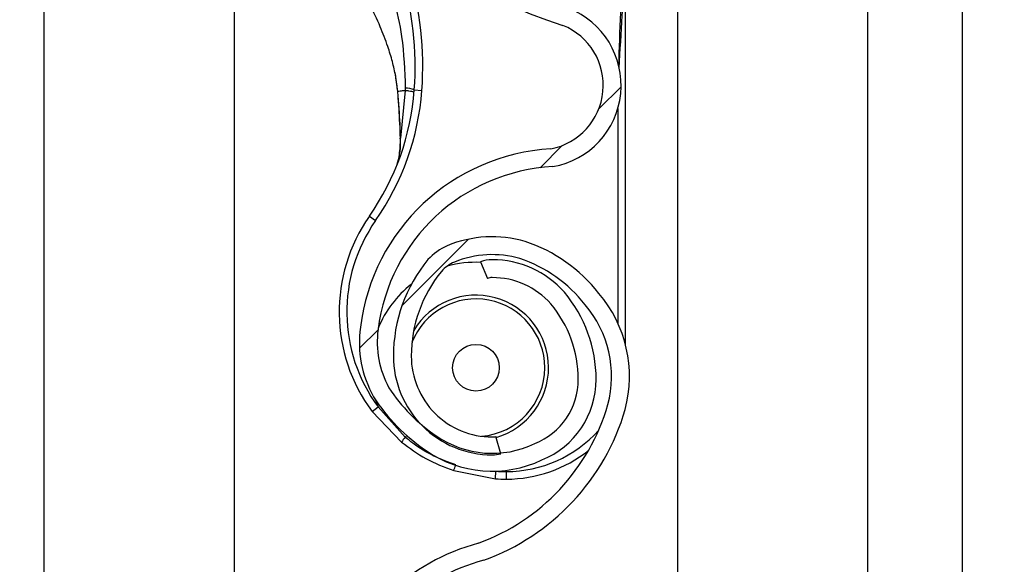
# Model space of a CAD drawing. Header units: inches. Extents: x 170 to 284, y 215 to 248.
# Tile 414 of 656: x 210.7657 to 210.8988, y 221.6855 to 221.7591. Entities that reach past the tile are written whole.
import ezdxf

# ---------------------------------------------------------------- set-up
doc = ezdxf.new("R2010")
doc.units = ezdxf.units.IN
doc.header["$LTSCALE"] = 0.25
doc.header["$MEASUREMENT"] = 0
doc.layers.add('ANNOTATIONS', color=1, linetype='Continuous')
doc.layers.add('RH FRONT OF HOOD', color=7, linetype='Continuous')
doc.styles.add('ARIAL', font='arial.ttf', dxfattribs={"height": 0.09375})
doc.dimstyles.new('STANDARD$0', dxfattribs={"dimtxt": 0.09375, "dimasz": 0.09375, "dimexe": 0.03125, "dimexo": 0.046875, "dimgap": 0.09, "dimtad": 0, "dimtih": 1, "dimtoh": 1, "dimdec": 4, "dimzin": 0, "dimdsep": 46, "dimtxsty": 'ARIAL', "dimcen": 0.09, "dimadec": 0, "dimazin": 0, "dimtfac": 1, "dimtdec": 4, "dimtofl": 0, "dimtmove": 0, "dimatfit": 1, "dimfxl": 1, "dimtolj": 1, "dimtzin": 0, "dimarcsym": 0})
pattern_1 = [(45, (200.7563139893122, 218.4993357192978), (-0.03026527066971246, 0.03026527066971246), [])]

# ---------------------------------------------------------------- blocks, each defined once
blk = doc.blocks.new('*D132')
at = {"layer": 'ANNOTATIONS', "color": 0, "lineweight": -2, "transparency": 16777216}
for p, q in [((210.8125819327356, 224.1544254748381), (212.2530253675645, 224.1544254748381)), ((212.2217753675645, 224.0606754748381), (212.2217753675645, 222.3404997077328)), ((212.2217753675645, 220.1854637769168), (212.2217753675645, 221.9056395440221)), ((211.491250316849, 220.0917137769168), (212.2530253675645, 220.0917137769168))]:
    blk.add_line(p, q, dxfattribs=at)
at = {"layer": 'ANNOTATIONS', "color": 0, "transparency": 16777216}
for points in [[(212.2061503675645, 224.0606754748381), (212.2374003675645, 224.0606754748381), (212.2217753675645, 224.1544254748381)], [(212.2061503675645, 220.1854637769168), (212.2374003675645, 220.1854637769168), (212.2217753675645, 220.0917137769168)]]:
    blk.add_solid(points, dxfattribs=at)
at = {"layer": 'defpoints', "color": 0, "transparency": 16777216}
for p in [(210.7657069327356, 224.1544254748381), (211.444375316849, 220.0917137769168), (212.2217753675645, 220.0917137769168)]:
    blk.add_point(p, dxfattribs=at)
at = {"layer": 'ANNOTATIONS', "color": 0, "transparency": 16777216, "insert": (212.2217753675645, 222.1230696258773), "char_height": 0.09375, "attachment_point": 5, "style": 'ARIAL'}
blk.add_mtext('\\A1;OPENING\\PHEIGHT', dxfattribs=at)

msp = doc.modelspace()

# ---------------------------------------------------------------- hatches: boundary and pattern name
at = {"layer": 'RH FRONT OF HOOD'}
h = msp.add_hatch(dxfattribs=at)
h.set_pattern_fill('ANSI31', color=256, scale=0.34241245, angle=2.8e-322, style=0)
h.set_pattern_definition(pattern_1)
edge = h.paths.add_edge_path(flags=0)
edge.add_arc((210.829581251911, 221.7225593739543), 0.001712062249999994, 450.0000000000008, 472.2104203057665)
edge.add_line((210.8289340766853, 221.7241444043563), (210.8280215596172, 221.726379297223))
edge.add_arc((210.829581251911, 221.7225593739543), 0.004126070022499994, 450, 472.2104203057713, ccw=False)
edge.add_arc((210.829581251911, 221.7136566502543), 0.01302879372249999, 401.47616737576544, 450, ccw=False)
edge.add_arc((210.825335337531, 221.7105064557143), 0.01830194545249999, 359.99999999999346, 400.0613730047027, ccw=False)
edge.add_arc((210.831875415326, 221.7105064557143), 0.01176186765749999, 292.1408576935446, 359.99999999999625, ccw=False)
edge.add_arc((210.829581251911, 221.7137593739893), 0.01566536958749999, 235.2570680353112, 295.4307998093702, ccw=False)
edge.add_arc((210.834820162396, 221.7218745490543), 0.02532140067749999, 212.8542481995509, 235.9809333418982, ccw=False)
edge.add_arc((210.826670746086, 221.7155056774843), 0.01504902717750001, 172.1557183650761, 209.3146496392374, ccw=False)
edge.add_arc((210.839100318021, 221.7141702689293), 0.02754708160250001, 453.3085031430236, 532.9325737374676, ccw=False)
edge.add_arc((210.835847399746, 221.7502605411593), 0.008748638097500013, 280.9586189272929, 427.9414322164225)
edge.add_arc((210.8557071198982, 221.8126138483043), 0.05672062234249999, 179.5706357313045, 253.00989973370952, ccw=False)
edge.add_arc((211.014038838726, 221.8138122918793), 0.2150521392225, 163.4260275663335, 180.2060536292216, ccw=False)
edge.add_arc((210.835265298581, 221.8659617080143), 0.02884824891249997, 465.1588434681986, 521.4137567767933, ccw=False)
edge.add_arc((210.817939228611, 221.9205080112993), 0.0284373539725, 290.1205938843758, 343.7190675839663)
edge.add_arc((210.830779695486, 221.9163305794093), 0.01494630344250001, 345.2914408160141, 400.547192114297)
edge.add_arc((210.827355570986, 221.9145157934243), 0.0187470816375, 397.9578745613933, 431.4396159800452)
edge.add_arc((210.829581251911, 221.9193438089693), 0.0134739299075, 433.8775574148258, 472.2736457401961)
edge.add_arc((210.827013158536, 221.9263632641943), 0.006011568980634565, 474.98253258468, 495.7175736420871)
edge.add_arc((210.836806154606, 221.9191041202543), 0.01816498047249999, 500.8992600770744, 539.9999999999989)
edge.add_arc((210.829581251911, 221.9191041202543), 0.01094007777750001, 539.9999999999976, 629.9999999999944)
edge.add_arc((210.829581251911, 221.9100301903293), 0.001866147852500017, 269.9999999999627, 285.6422464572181)
edge.add_line((210.8300844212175, 221.9082331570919), (210.8307353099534, 221.9059085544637))
edge.add_arc((210.829581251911, 221.9100301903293), 0.004280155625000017, 269.9999999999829, 285.642246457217, ccw=False)
edge.add_arc((210.829581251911, 221.9191041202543), 0.01335408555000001, 179.9999999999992, 269.999999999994, ccw=False)
edge.add_arc((210.836806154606, 221.9191041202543), 0.020578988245, 500.6113583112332, 540, ccw=False)
edge.add_arc((210.827013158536, 221.9263632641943), 0.008425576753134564, 474.5776671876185, 496.4997109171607, ccw=False)
edge.add_arc((210.829581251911, 221.9193438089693), 0.01588793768, 433.69030225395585, 472.47058069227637, ccw=False)
edge.add_arc((210.827355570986, 221.9145157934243), 0.02116108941, 398.10453077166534, 431.57717173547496, ccw=False)
edge.add_arc((210.830779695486, 221.9163305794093), 0.01736031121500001, 345.18024813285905, 400.36585332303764, ccw=False)
edge.add_arc((210.817939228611, 221.9205080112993), 0.030851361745, 289.91815728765, 343.7795375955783, ccw=False)
edge.add_arc((210.835265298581, 221.8659617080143), 0.02643424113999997, 464.941709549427, 521.3236131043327)
edge.add_arc((211.014038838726, 221.8138122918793), 0.21263813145, 523.4376684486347, 540.2096895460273)
edge.add_arc((210.8557071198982, 221.8126138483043), 0.05430661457, 539.5566266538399, 613.1145348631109)
edge.add_arc((210.835847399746, 221.7502605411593), 0.01116264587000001, 280.0610388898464, 428.52908719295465, ccw=False)
edge.add_arc((210.839100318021, 221.7141702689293), 0.02513307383, 452.9714001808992, 532.970657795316)
edge.add_arc((210.826670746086, 221.7155056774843), 0.01263501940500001, 532.0830472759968, 568.9826967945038)
edge.add_arc((210.834820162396, 221.7218745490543), 0.022907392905, 213.0443063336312, 236.0197152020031)
edge.add_arc((210.829581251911, 221.7137593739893), 0.01325136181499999, 235.1922404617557, 295.7352497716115)
edge.add_arc((210.831875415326, 221.7105064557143), 0.009347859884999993, 291.7225241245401, 359.9999999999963)
edge.add_arc((210.825335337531, 221.7105064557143), 0.01588793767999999, 359.9999999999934, 399.9521788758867)
edge.add_arc((210.829581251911, 221.7136566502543), 0.01061478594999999, 401.6345013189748, 450.0000000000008)
h = msp.add_hatch(dxfattribs=at)
h.set_pattern_fill('ANSI31', color=256, scale=0.34241245, angle=2.8e-322, style=0)
h.set_pattern_definition(pattern_1)
edge = h.paths.add_edge_path(flags=0)
edge.add_arc((210.829581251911, 221.5171119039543), 0.001712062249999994, 450.0000000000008, 472.2104203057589)
edge.add_line((210.8289340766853, 221.5186969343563), (210.8280215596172, 221.520931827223))
edge.add_arc((210.829581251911, 221.5171119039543), 0.004126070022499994, 450, 472.2104203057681, ccw=False)
edge.add_arc((210.829581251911, 221.5082091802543), 0.01302879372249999, 401.47616737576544, 450, ccw=False)
edge.add_arc((210.825335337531, 221.5050589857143), 0.01830194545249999, 359.99999999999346, 400.0613730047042, ccw=False)
edge.add_arc((210.831875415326, 221.5050589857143), 0.01176186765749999, 292.14085769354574, 359.99999999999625, ccw=False)
edge.add_arc((210.829581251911, 221.5083119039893), 0.01566536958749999, 235.2570680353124, 295.43079980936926, ccw=False)
edge.add_arc((210.834820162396, 221.5164270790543), 0.02532140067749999, 212.8542481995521, 235.9809333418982, ccw=False)
edge.add_arc((210.826670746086, 221.5100582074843), 0.01504902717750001, 172.1557183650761, 209.3146496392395, ccw=False)
edge.add_arc((210.839100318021, 221.5087227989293), 0.02754708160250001, 453.30850314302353, 532.9325737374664, ccw=False)
edge.add_arc((210.835847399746, 221.5448130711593), 0.008748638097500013, 280.9586189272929, 427.9414322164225)
edge.add_arc((210.8557071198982, 221.6071663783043), 0.05672062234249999, 179.5706357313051, 253.00989973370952, ccw=False)
edge.add_arc((211.014038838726, 221.6083648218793), 0.2150521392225, 163.4260275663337, 180.2060536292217, ccw=False)
edge.add_arc((210.835265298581, 221.6605142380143), 0.02884824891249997, 465.1588434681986, 521.4137567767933, ccw=False)
edge.add_arc((210.817939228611, 221.7150605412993), 0.0284373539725, 290.1205938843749, 343.7190675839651)
edge.add_arc((210.830779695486, 221.7108831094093), 0.01494630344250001, 345.2914408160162, 400.5471921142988)
edge.add_arc((210.827355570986, 221.7090683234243), 0.0187470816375, 397.9578745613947, 431.4396159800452)
edge.add_arc((210.829581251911, 221.7138963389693), 0.0134739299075, 433.8775574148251, 472.273645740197)
edge.add_arc((210.827013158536, 221.7209157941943), 0.006011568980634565, 474.9825325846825, 495.7175736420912)
edge.add_arc((210.836806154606, 221.7136566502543), 0.01816498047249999, 500.8992600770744, 539.9999999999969)
edge.add_arc((210.829581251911, 221.7136566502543), 0.01094007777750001, 539.9999999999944, 629.9999999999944)
edge.add_arc((210.829581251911, 221.7045827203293), 0.001866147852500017, 269.9999999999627, 285.6422464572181)
edge.add_line((210.8300844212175, 221.7027856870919), (210.8307353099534, 221.7004610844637))
edge.add_arc((210.829581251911, 221.7045827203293), 0.004280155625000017, 269.9999999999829, 285.64224645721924, ccw=False)
edge.add_arc((210.829581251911, 221.7136566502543), 0.01335408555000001, 179.9999999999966, 269.999999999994, ccw=False)
edge.add_arc((210.836806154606, 221.7136566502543), 0.020578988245, 500.6113583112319, 539.9999999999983, ccw=False)
edge.add_arc((210.827013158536, 221.7209157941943), 0.008425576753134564, 474.5776671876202, 496.4997109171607, ccw=False)
edge.add_arc((210.829581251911, 221.7138963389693), 0.01588793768, 433.69030225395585, 472.4705806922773, ccw=False)
edge.add_arc((210.827355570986, 221.7090683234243), 0.02116108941, 398.1045307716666, 431.57717173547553, ccw=False)
edge.add_arc((210.830779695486, 221.7108831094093), 0.01736031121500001, 345.18024813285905, 400.3658533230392, ccw=False)
edge.add_arc((210.817939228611, 221.7150605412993), 0.030851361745, 289.91815728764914, 343.77953759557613, ccw=False)
edge.add_arc((210.835265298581, 221.6605142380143), 0.02643424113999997, 464.941709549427, 521.3236131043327)
edge.add_arc((211.014038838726, 221.6083648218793), 0.21263813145, 523.4376684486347, 540.2096895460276)
edge.add_arc((210.8557071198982, 221.6071663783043), 0.05430661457, 539.5566266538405, 613.1145348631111)
edge.add_arc((210.835847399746, 221.5448130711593), 0.01116264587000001, 280.0610388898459, 428.5290871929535, ccw=False)
edge.add_arc((210.839100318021, 221.5087227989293), 0.02513307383, 452.9714001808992, 532.9706577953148)
edge.add_arc((210.826670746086, 221.5100582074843), 0.01263501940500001, 532.0830472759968, 568.9826967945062)
edge.add_arc((210.834820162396, 221.5164270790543), 0.022907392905, 213.0443063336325, 236.0197152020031)
edge.add_arc((210.829581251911, 221.5083119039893), 0.01325136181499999, 235.1922404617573, 295.7352497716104)
edge.add_arc((210.831875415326, 221.5050589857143), 0.009347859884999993, 291.7225241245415, 359.9999999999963)
edge.add_arc((210.825335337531, 221.5050589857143), 0.01588793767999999, 359.9999999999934, 399.9521788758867)
edge.add_arc((210.829581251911, 221.5082091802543), 0.01061478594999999, 401.6345013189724, 450.0000000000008)

# ---------------------------------------------------------------- linework, layer by layer
for p, q in [((210.8931489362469, 220.1392235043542), (210.8931489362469, 224.3919861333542)), ((210.8546275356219, 224.3444764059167), (210.8546275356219, 220.1798849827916)), ((210.8803084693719, 224.3444764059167), (210.8803084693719, 220.1392235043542)), ((210.8931489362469, 220.1392235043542), (210.8931489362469, 224.3444764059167)), ((210.7690244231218, 220.1392235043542), (210.7690244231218, 224.2497177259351)), ((210.7947053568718, 221.8072427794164), (210.7947053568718, 221.614868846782)), ((210.8475911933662, 221.7152136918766), (210.8475911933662, 221.7676358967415)), ((210.8164238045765, 221.7519866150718), (210.8167886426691, 221.7494075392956)), ((210.8168306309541, 221.7492552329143), (210.8168166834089, 221.749422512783)), ((210.8178317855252, 221.7495514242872), (210.8171816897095, 221.7431174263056)), ((210.8190535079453, 221.7496505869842), (210.8200779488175, 221.749574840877)), ((210.8465639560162, 221.7471364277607), (210.8465639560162, 221.7181106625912)), ((210.8129731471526, 221.7325624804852), (210.813815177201, 221.731974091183)), ((210.8280215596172, 221.726379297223), (210.8289340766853, 221.7241444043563)), ((210.813821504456, 221.707724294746), (210.8141625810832, 221.7067788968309)), ((210.8133370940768, 221.7061675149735), (210.8141625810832, 221.7067788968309)), ((210.8178218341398, 221.7026867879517), (210.8141625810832, 221.7067788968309)), ((210.8133370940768, 221.7061675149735), (210.8173154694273, 221.7020228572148)), ((210.8178218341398, 221.7026867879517), (210.8180455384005, 221.7029065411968)), ((210.8307353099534, 221.7004610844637), (210.8300844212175, 221.7027856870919)), ((210.8243828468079, 221.6981679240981), (210.8300214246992, 221.6970669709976)), ((210.8300214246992, 221.6970669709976), (210.8300885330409, 221.6980920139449)), ((210.8314978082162, 221.6970186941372), (210.8314978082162, 221.6980459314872))]:
    msp.add_line(p, q, dxfattribs=at)
at = {"layer": 'RH FRONT OF HOOD', "flags": 128}
msp.add_lwpolyline([(210.8171481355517, 221.7430487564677), (210.8171203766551, 221.7430563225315), (210.8171013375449, 221.7430646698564), (210.8170915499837, 221.7430735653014), (210.8170912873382, 221.7430827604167), (210.8171005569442, 221.7430919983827), (210.8171190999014, 221.7431010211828), (210.8171463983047, 221.74310957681), (210.8171816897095, 221.7431174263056)], dxfattribs=at)
at = {"layer": 'RH FRONT OF HOOD'}
msp.add_circle((210.8273888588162, 221.7120848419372), 0.00315523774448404, dxfattribs=at)
for centre, radius, start, end in [((210.8557071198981, 221.8126138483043), 0.05672062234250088, 179.5706357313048, 253.009899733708), ((210.7760269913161, 221.7528319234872), 0.04314396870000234, 355.771303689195, 16.94846748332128), ((210.7760269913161, 221.7528319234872), 0.04417120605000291, 355.7713036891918, 16.94846748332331), ((210.835847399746, 221.7502605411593), 0.01116264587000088, 280.0610388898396, 68.52908719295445), ((210.835847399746, 221.7502605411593), 0.008748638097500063, 280.9586189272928, 67.94143221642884), ((210.7849054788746, 221.7521754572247), 0.03424124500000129, 325.0551237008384, 355.771303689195), ((210.7849054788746, 221.7521754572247), 0.03526848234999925, 325.055123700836, 355.7713036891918), ((210.8168402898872, 221.7490774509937), 0.0001780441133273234, 93.10983558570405, 110.0707638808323), ((210.8167935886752, 221.749274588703), 3.319259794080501e-05, 244.2889319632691, 282.2874080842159), ((210.8177746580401, 221.7463916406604), 0.003500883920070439, 68.57435782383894, 89.04261803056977), ((210.839100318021, 221.7141702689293), 0.02754708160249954, 93.3085031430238, 172.9325737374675), ((210.839100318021, 221.7141702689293), 0.02513307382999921, 92.9714001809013, 172.9706577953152), ((210.8314978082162, 221.7196179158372), 0.02259922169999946, 145.0551237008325, 216.5248216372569), ((210.8314978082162, 221.7196179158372), 0.02157198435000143, 145.055123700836, 216.5248216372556), ((210.829581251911, 221.7138963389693), 0.01588793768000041, 73.69030225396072, 112.4705806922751), ((210.827355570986, 221.7090683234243), 0.02116108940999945, 38.10453077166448, 71.5771717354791), ((210.827013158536, 221.7209157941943), 0.008425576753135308, 114.5776671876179, 136.4997109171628), ((210.836806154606, 221.7136566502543), 0.02057898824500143, 140.6113583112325, 179.9999999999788), ((210.827013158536, 221.7209157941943), 0.006011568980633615, 114.9825325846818, 135.7175736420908), ((210.829581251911, 221.7138963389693), 0.01347392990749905, 73.87755741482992, 112.2736457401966), ((210.829581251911, 221.7225593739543), 0.004126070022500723, 90, 112.2104203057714), ((210.829581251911, 221.7136566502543), 0.01302879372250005, 41.47616737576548, 90), ((210.827355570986, 221.7090683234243), 0.01874708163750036, 37.95787456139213, 71.43961598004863), ((210.836806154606, 221.7136566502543), 0.01816498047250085, 140.8992600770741, 179.9999999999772), ((210.8273888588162, 221.7120848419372), 0.01425087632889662, 87.35889654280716, 105.8277214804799), ((210.829581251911, 221.7225593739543), 0.001712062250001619, 90, 112.2104203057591), ((210.829581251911, 221.7136566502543), 0.01061478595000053, 41.63450131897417, 90), ((210.8273888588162, 221.7120848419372), 0.01425087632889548, 127.8333931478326, 157.95274979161), ((210.8273888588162, 221.7120848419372), 0.009303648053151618, 0, 158.4588253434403), ((210.8273888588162, 221.7120848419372), 0.00981035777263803, 286.1585342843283, 149.0324419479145), ((210.825335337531, 221.7105064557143), 0.01830194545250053, 359.9999999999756, 40.06137300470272), ((210.830779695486, 221.7108831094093), 0.01736031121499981, 345.180248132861, 40.36585332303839), ((210.825335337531, 221.7105064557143), 0.01588793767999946, 359.9999999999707, 39.95217887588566), ((210.830779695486, 221.7108831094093), 0.01494630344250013, 345.2914408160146, 40.54719211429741), ((210.826670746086, 221.7155056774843), 0.01504902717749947, 172.1557183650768, 209.3146496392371), ((210.826670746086, 221.7155056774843), 0.01263501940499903, 172.0830472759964, 208.9826967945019), ((210.829581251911, 221.7136566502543), 0.01335408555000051, 179.9999999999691, 269.9999999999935), ((210.829581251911, 221.7136566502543), 0.01094007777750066, 179.9999999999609, 269.9999999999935), ((210.8273888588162, 221.7120848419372), 0.009303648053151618, 274.6412262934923, 0), ((210.831875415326, 221.7105064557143), 0.009347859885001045, 291.7225241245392, 359.9999999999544), ((210.831875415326, 221.7105064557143), 0.01176186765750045, 292.1408576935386, 359.9999999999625), ((210.834820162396, 221.7218745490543), 0.02290739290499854, 213.044306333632, 236.0197152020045), ((210.834820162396, 221.7218745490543), 0.02532140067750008, 212.8542481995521, 235.9809333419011), ((210.817939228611, 221.7150605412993), 0.02843735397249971, 290.1205938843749, 343.7190675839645), ((210.817939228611, 221.7150605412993), 0.03085136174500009, 289.91815728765, 343.7795375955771), ((210.8244957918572, 221.6970716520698), 0.008721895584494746, 139.9244128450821, 145.4117204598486), ((210.829581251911, 221.7137593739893), 0.01325136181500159, 235.1922404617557, 295.7352497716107), ((210.829581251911, 221.7045827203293), 0.001866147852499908, 269.9999999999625, 285.6422464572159), ((210.8314978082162, 221.7148241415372), 0.01677821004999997, 269.9999999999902, 317.973460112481), ((210.829581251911, 221.7137593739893), 0.01566536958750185, 235.2570680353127, 295.4307998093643), ((210.829581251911, 221.7045827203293), 0.004280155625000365, 269.9999999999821, 285.6422464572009), ((210.8314978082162, 221.7148241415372), 0.0178054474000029, 269.9999999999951, 308.5921886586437), ((210.8167873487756, 221.7013414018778), 0.008231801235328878, 337.3243224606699, 342.68679575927), ((210.8314978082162, 221.7196179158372), 0.0215719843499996, 266.2542590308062, 269.9999999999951), ((210.8314978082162, 221.7196179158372), 0.02259922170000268, 266.2542590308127, 270), ((210.835265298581, 221.6605142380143), 0.02884824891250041, 105.1588434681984, 161.4137567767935), ((210.835265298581, 221.6605142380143), 0.02643424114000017, 104.9417095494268, 161.3236131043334)]:
    msp.add_arc(centre, radius, start, end, dxfattribs=at)
for points, knots in [([(210.8467469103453, 221.7526149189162), (210.846883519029, 221.7549761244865), (210.8470898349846, 221.758542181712), (210.8473344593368, 221.7627595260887), (210.8474677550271, 221.7649697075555), (210.8475352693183, 221.76617017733), (210.847562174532, 221.7668278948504), (210.8475751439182, 221.7671909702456), (210.8475817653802, 221.7673914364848), (210.8475853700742, 221.7675025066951), (210.847587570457, 221.7675686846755), (210.8475889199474, 221.7676070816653), (210.8475898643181, 221.7676305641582), (210.8475903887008, 221.7676415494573), (210.8475907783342, 221.767646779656), (210.8475910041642, 221.7676473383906), (210.8475911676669, 221.7676440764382), (210.8475911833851, 221.7676390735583), (210.8475911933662, 221.7676358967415)], [0, 0, 0, 0, 0.4681368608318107, 0.7070129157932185, 0.8371325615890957, 0.9079072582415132, 0.9470740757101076, 0.9687898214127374, 0.9808770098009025, 0.9876679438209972, 0.9915546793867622, 0.9947708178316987, 0.9959953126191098, 0.9972287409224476, 0.9978484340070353, 0.9984730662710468, 0.9990304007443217, 1, 1, 1, 1]), ([(210.8157399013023, 221.7634601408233), (210.8157399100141, 221.7634601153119), (210.8159257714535, 221.7629158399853), (210.8165992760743, 221.7607569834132), (210.817586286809, 221.7562491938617), (210.817742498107, 221.7522265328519), (210.8178331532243, 221.7498920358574)], [0, 0, 0, 0, 5.869764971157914e-06, 0.1252288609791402, 0.4923383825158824, 1, 1, 1, 1]), ([(210.8470468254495, 221.7627297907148), (210.8470034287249, 221.7618552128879), (210.846839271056, 221.7585469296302), (210.8467399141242, 221.7552359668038), (210.8466668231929, 221.7528002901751)], [0, 0, 0, 0, 0.2643600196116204, 1, 1, 1, 1]), ([(210.8168166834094, 221.749422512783), (210.8167354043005, 221.7501170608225), (210.8165747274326, 221.7514900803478), (210.816099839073, 221.7535221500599), (210.8154151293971, 221.7557658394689), (210.8144028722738, 221.7583697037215), (210.8135384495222, 221.7602054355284), (210.8130676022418, 221.7612053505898)], [0, 0, 0, 0, 0.1627420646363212, 0.321717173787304, 0.4905672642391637, 0.7225142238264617, 1, 1, 1, 1]), ([(210.8167886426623, 221.7494075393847), (210.8167807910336, 221.7494078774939), (210.8167648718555, 221.7494085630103), (210.8167640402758, 221.7494117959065), (210.8167795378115, 221.7494163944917), (210.8168044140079, 221.7494204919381), (210.8168166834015, 221.7494225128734)], [0, 0, 0, 0, 0.2466091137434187, 0.5000000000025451, 0.7533908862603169, 0.9999999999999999, 0.9999999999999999, 0.9999999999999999, 0.9999999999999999]), ([(210.8168006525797, 221.7492421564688), (210.816860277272, 221.7485209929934), (210.8170316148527, 221.7464486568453), (210.8171021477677, 221.7443906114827), (210.8171481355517, 221.7430487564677)], [0, 0, 0, 0, 0.3479954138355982, 1, 1, 1, 1]), ([(210.8178317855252, 221.7495514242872), (210.8177773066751, 221.7495452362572), (210.8175254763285, 221.7495166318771), (210.8171607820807, 221.7494719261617), (210.816920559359, 221.7494374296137), (210.816816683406, 221.7494225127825)], [0, 0, 0, 0, 0.135457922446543, 0.626158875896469, 1, 1, 1, 1]), ([(210.8171816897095, 221.7431174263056), (210.8171283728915, 221.7444473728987), (210.8170467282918, 221.7464839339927), (210.8168862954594, 221.7485413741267), (210.8168306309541, 221.7492552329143)], [0, 0, 0, 0, 0.6530354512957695, 1, 1, 1, 1]), ([(210.8178331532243, 221.7498920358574), (210.8178329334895, 221.7497785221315), (210.8178327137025, 221.7496649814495), (210.8178317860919, 221.7495514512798), (210.8178317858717, 221.7495514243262)], [0, 0, 0, 0, 0.9997625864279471, 1, 1, 1, 1]), ([(210.8166826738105, 221.7394211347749), (210.8167543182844, 221.7396487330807), (210.8170183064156, 221.740487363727), (210.8171506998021, 221.741824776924), (210.8171751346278, 221.7428440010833), (210.8171816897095, 221.7431174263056)], [0, 0, 0, 0, 0.2141804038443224, 0.7891897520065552, 1, 1, 1, 1]), ([(210.8171481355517, 221.7430487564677), (210.817153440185, 221.7427677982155), (210.8171697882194, 221.7419019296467), (210.8170495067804, 221.741088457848), (210.8169682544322, 221.7405389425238)], [0, 0, 0, 0, 0.3244814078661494, 0.9999999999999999, 0.9999999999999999, 0.9999999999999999, 0.9999999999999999]), ([(210.8246669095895, 221.6989531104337), (210.8236583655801, 221.699316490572), (210.8216120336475, 221.700053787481), (210.8193669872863, 221.7014382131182), (210.8181662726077, 221.7024084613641), (210.8178218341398, 221.7026867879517)], [0, 0, 0, 0, 0.4093476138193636, 0.8305647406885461, 1, 1, 1, 1]), ([(210.8173154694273, 221.7020228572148), (210.818388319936, 221.7012341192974), (210.8205696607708, 221.6996304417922), (210.8230980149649, 221.6986607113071), (210.8243828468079, 221.6981679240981)], [0, 0, 0, 0, 0.4918307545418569, 1, 1, 1, 1])]:
    msp.add_open_spline(points, degree=3, knots=knots, dxfattribs=at)
msp.add_open_spline([(210.8190246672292, 221.749286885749), (210.8190102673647, 221.7493042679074), (210.8189814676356, 221.7493390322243), (210.818732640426, 221.7494054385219), (210.8183567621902, 221.7494775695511), (210.8180067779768, 221.7495268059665), (210.8178317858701, 221.7495514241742)], degree=3, dxfattribs=at)

# ---------------------------------------------------------------- dimensions: what is measured, and where the dimension line sits
at = {"layer": 'ANNOTATIONS'}
dim = msp.add_linear_dim(base=(212.2217753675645, 220.0917137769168), p1=(210.7657069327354, 224.154425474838), p2=(211.4443753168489, 220.0917137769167), angle=90, text='OPENING\\PHEIGHT', dimstyle='STANDARD$0', dxfattribs=at)
dim.commit()
dim.dimension.update_dxf_attribs({"geometry": '*D132', "text_midpoint": (212.2217753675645, 222.1230696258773)})

doc.saveas('drawing.dxf')
